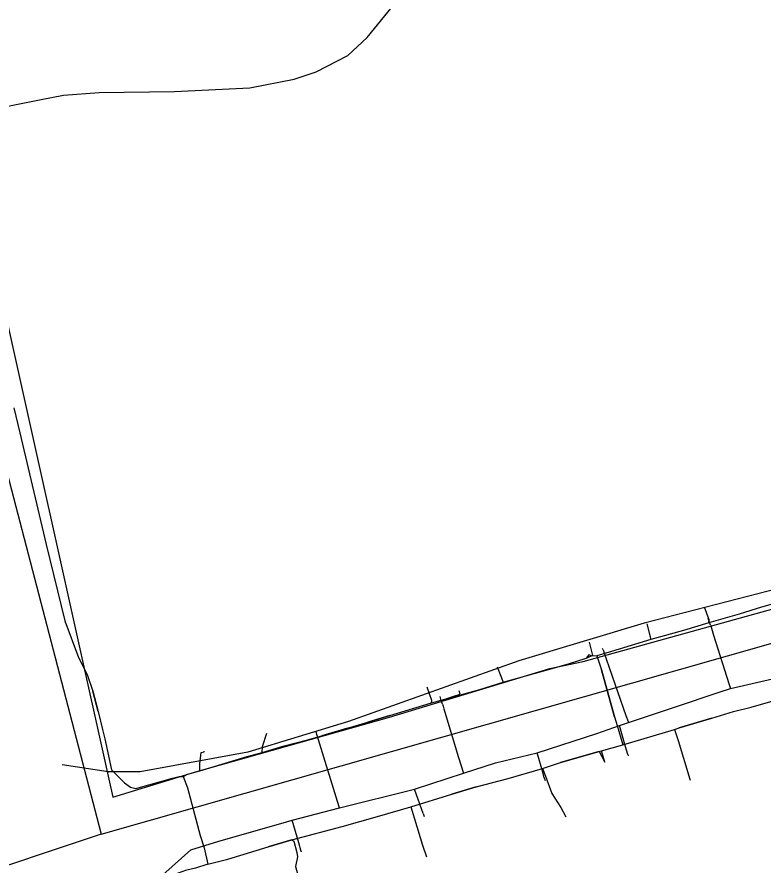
# Model space of a CAD drawing. Extents: x -662620 to -656370, y -1067090 to -1062990.
# Drawn here: x -658407.4 to -658288.5, y -1065060.9 to -1064925.6 of the extents above; entities that cross this region are included whole.
import ezdxf

# ---------------------------------------------------------------- set-up
doc = ezdxf.new("R2010")
doc.units = 0
for name, color, linetype in [('PLYNOVOD_-_STL', 7, 'Continuous'), ('SDELOVACÍ_VEDENÍ_-_PODZEMNÍ', 7, 'Continuous'), ('SILNICE_II__TŘÍDY_A_III__TŘÍDY', 7, 'Continuous'), ('VODNÍ_TOK', 7, 'Continuous'), ('VRSTEVNICE_ZÁKLADNÍ', 7, 'Continuous')]:
    doc.layers.add(name, color=color, linetype=linetype)

msp = doc.modelspace()

# ---------------------------------------------------------------- linework, layer by layer
at = {"layer": 'PLYNOVOD_-_STL'}
for points in [[(-658296.85, -1065022.65), (-658297.21, -1065021.53)], [(-658296.85, -1065022.65), (-658296.7, -1065023.12), (-658296.35, -1065024.22), (-658293.93, -1065031.91), (-658293.67, -1065032.73)], [(-658336.21, -1065046.24), (-658331.13, -1065044.6), (-658324.46, -1065042.98), (-658314.96, -1065039.89), (-658311.36, -1065038.64), (-658309.92, -1065038.17), (-658302.55, -1065035.7), (-658295.44, -1065033.32), (-658293.67, -1065032.73), (-658282.13, -1065030.06), (-658275.95, -1065028.51), (-658269.34, -1065026.79), (-658262.85, -1065024.77)], [(-658313.96, -1065026.55), (-658314.03, -1065026.36)], [(-658313.96, -1065026.55), (-658313.46, -1065028.01), (-658312.98, -1065029.38), (-658310.34, -1065037.03), (-658310.24, -1065037.32), (-658309.92, -1065038.17)], [(-658337.76, -1065033.96), (-658336.76, -1065033.62), (-658336.92, -1065033.12)], [(-658339.75, -1065034.63), (-658339.93, -1065034)], [(-658339.75, -1065034.63), (-658338.05, -1065034.05), (-658337.76, -1065033.96)], [(-658339.57, -1065035.22), (-658339.75, -1065034.63)], [(-658339.57, -1065035.22), (-658339.47, -1065035.55), (-658339.34, -1065035.96), (-658336.98, -1065043.71), (-658336.21, -1065046.24)], [(-658310.03, -1065043.25), (-658310.38, -1065042.05), (-658311.36, -1065038.64)], [(-658359.53, -1065040.2), (-658359.69, -1065039.69)], [(-658355.97, -1065051.76), (-658356.29, -1065050.72), (-658356.5, -1065050.05), (-658358.67, -1065042.98), (-658359.53, -1065040.2)], [(-658323.33, -1065046.97), (-658323.58, -1065046.08), (-658324.46, -1065042.98)], [(-658310.03, -1065043.25), (-658309.97, -1065043.47)], [(-658395.42, -1065067.87), (-658395.18, -1065067.88), (-658395.13, -1065067.88), (-658388.64, -1065065.88), (-658387.09, -1065065.09), (-658379.66, -1065058.44), (-658375.21, -1065057.07), (-658368.29, -1065055.09), (-658364.44, -1065054), (-658363.51, -1065053.73), (-658355.97, -1065051.76), (-658344.03, -1065048.77), (-658336.21, -1065046.24)], [(-658323.33, -1065046.97), (-658323.21, -1065047.41)], [(-658342.61, -1065052.68), (-658342.89, -1065051.9), (-658344.03, -1065048.77)], [(-658342.61, -1065052.68), (-658342.45, -1065053.11)], [(-658362.08, -1065058.73), (-658362.47, -1065057.36), (-658363.51, -1065053.73)], [(-658362.08, -1065058.73), (-658362.07, -1065058.76)]]:
    msp.add_lwpolyline(points, dxfattribs=at)
at = {"layer": 'SDELOVACÍ_VEDENÍ_-_PODZEMNÍ'}
for points in [[(-658412.61, -1064958.02), (-658392.08, -1065050.03), (-658379.09, -1065046.08)], [(-658412.61, -1064958.02), (-658392.08, -1065050.03), (-658379.09, -1065046.08)], [(-658407.86, -1064987.98), (-658406.92, -1064991.96)], [(-658407.86, -1064987.98), (-658406.92, -1064991.96)], [(-658407.86, -1064987.98), (-658406.92, -1064991.96)], [(-658407.86, -1064987.98), (-658406.92, -1064991.96)], [(-658406.92, -1064991.96), (-658402.74, -1065009.75), (-658399.75, -1065021.92), (-658397.59, -1065027.79), (-658396.2, -1065030.47), (-658395.31, -1065033.14), (-658394.43, -1065036.4), (-658393.74, -1065039.26), (-658393.38, -1065040.74), (-658392.29, -1065045.71), (-658390.26, -1065047.77), (-658389.28, -1065048.47), (-658388.44, -1065048.65), (-658382.58, -1065047.04)], [(-658406.92, -1064991.96), (-658402.74, -1065009.75), (-658399.75, -1065021.92), (-658397.59, -1065027.79), (-658396.2, -1065030.47), (-658395.31, -1065033.14), (-658394.43, -1065036.4), (-658393.74, -1065039.26), (-658393.38, -1065040.74), (-658392.29, -1065045.71), (-658390.26, -1065047.77), (-658389.28, -1065048.47), (-658388.44, -1065048.65), (-658382.58, -1065047.04)], [(-658406.92, -1064991.96), (-658402.74, -1065009.75), (-658399.75, -1065021.92), (-658397.59, -1065027.79), (-658396.2, -1065030.47), (-658395.31, -1065033.14), (-658394.43, -1065036.4), (-658393.74, -1065039.26), (-658393.38, -1065040.74), (-658392.29, -1065045.71), (-658390.26, -1065047.77), (-658389.28, -1065048.47), (-658388.44, -1065048.65), (-658382.58, -1065047.04)], [(-658406.92, -1064991.96), (-658402.74, -1065009.75), (-658399.75, -1065021.92), (-658397.59, -1065027.79), (-658396.2, -1065030.47), (-658395.31, -1065033.14), (-658394.43, -1065036.4), (-658393.74, -1065039.26), (-658393.38, -1065040.74), (-658392.29, -1065045.71), (-658390.26, -1065047.77), (-658389.28, -1065048.47), (-658388.44, -1065048.65), (-658382.58, -1065047.04)], [(-658271.46, -1065014.65), (-658275.54, -1065015.94), (-658280.6, -1065017.49), (-658288.69, -1065019.77), (-658292.26, -1065020.89), (-658297.12, -1065022.23)], [(-658271.46, -1065014.65), (-658275.54, -1065015.94), (-658280.6, -1065017.49), (-658288.69, -1065019.77), (-658292.26, -1065020.89), (-658297.12, -1065022.23)], [(-658271.46, -1065014.65), (-658275.54, -1065015.94), (-658280.6, -1065017.49), (-658288.69, -1065019.77), (-658292.26, -1065020.89), (-658297.12, -1065022.23)], [(-658271.46, -1065014.65), (-658275.54, -1065015.94), (-658280.6, -1065017.49), (-658288.69, -1065019.77), (-658292.26, -1065020.89), (-658297.12, -1065022.23)], [(-658379.09, -1065046.08), (-658347.99, -1065037.32), (-658322.47, -1065029.52), (-658317.14, -1065028.44), (-658274.65, -1065016.61)], [(-658379.09, -1065046.08), (-658347.99, -1065037.32), (-658322.47, -1065029.52), (-658317.14, -1065028.44), (-658274.65, -1065016.61)], [(-658297.12, -1065022.23), (-658297.06, -1065021.79), (-658297.8, -1065019.74)], [(-658297.12, -1065022.23), (-658297.06, -1065021.79), (-658297.8, -1065019.74)], [(-658288.69, -1065019.77), (-658292.26, -1065020.89)], [(-658288.69, -1065019.77), (-658292.26, -1065020.89)], [(-658307.01, -1065022.39), (-658306.36, -1065024.93)], [(-658307.01, -1065022.39), (-658306.36, -1065024.93)], [(-658297.12, -1065022.23), (-658301.14, -1065023.45), (-658306.36, -1065024.93)], [(-658297.12, -1065022.23), (-658301.14, -1065023.45), (-658306.36, -1065024.93)], [(-658297.12, -1065022.23), (-658301.14, -1065023.45), (-658306.36, -1065024.93)], [(-658297.12, -1065022.23), (-658301.14, -1065023.45), (-658306.36, -1065024.93)], [(-658316.15, -1065025.31), (-658315.62, -1065027.48)], [(-658316.15, -1065025.31), (-658315.62, -1065027.48)], [(-658306.36, -1065024.93), (-658312.63, -1065026.8)], [(-658306.36, -1065024.93), (-658312.63, -1065026.8)], [(-658306.36, -1065024.93), (-658312.63, -1065026.8)], [(-658306.36, -1065024.93), (-658312.63, -1065026.8)], [(-658312.63, -1065026.8), (-658314.94, -1065027.54)], [(-658312.63, -1065026.8), (-658314.94, -1065027.54)], [(-658312.63, -1065026.8), (-658314.94, -1065027.54)], [(-658312.63, -1065026.8), (-658314.94, -1065027.54)], [(-658329.88, -1065031.72), (-658322.67, -1065029.68), (-658319.47, -1065028.79), (-658316.68, -1065027.89)], [(-658329.88, -1065031.72), (-658322.67, -1065029.68), (-658319.47, -1065028.79), (-658316.68, -1065027.89)], [(-658329.88, -1065031.72), (-658322.67, -1065029.68), (-658319.47, -1065028.79), (-658316.68, -1065027.89)], [(-658329.88, -1065031.72), (-658322.67, -1065029.68), (-658319.47, -1065028.79), (-658316.68, -1065027.89)], [(-658322.67, -1065029.68), (-658319.47, -1065028.79), (-658316.68, -1065027.89)], [(-658322.67, -1065029.68), (-658319.47, -1065028.79), (-658316.68, -1065027.89)], [(-658315.83, -1065027.53), (-658316.24, -1065027.34), (-658316.68, -1065027.89)], [(-658315.83, -1065027.53), (-658316.24, -1065027.34), (-658316.68, -1065027.89)], [(-658316.68, -1065027.89), (-658315.83, -1065027.53)], [(-658316.68, -1065027.89), (-658315.83, -1065027.53)], [(-658316.68, -1065027.89), (-658315.83, -1065027.53)], [(-658316.68, -1065027.89), (-658315.83, -1065027.53)], [(-658315.83, -1065027.53), (-658315.62, -1065027.48)], [(-658315.83, -1065027.53), (-658315.62, -1065027.48)], [(-658315.83, -1065027.53), (-658315.62, -1065027.48)], [(-658315.83, -1065027.53), (-658315.62, -1065027.48)], [(-658315.62, -1065027.48), (-658314.94, -1065027.54)], [(-658315.62, -1065027.48), (-658314.94, -1065027.54)], [(-658315.62, -1065027.48), (-658314.94, -1065027.54)], [(-658315.62, -1065027.48), (-658314.94, -1065027.54)], [(-658314.94, -1065027.54), (-658314.2, -1065029.75), (-658312.16, -1065037.25), (-658311.72, -1065038.62), (-658310.82, -1065041.69)], [(-658314.94, -1065027.54), (-658314.2, -1065029.75), (-658312.16, -1065037.25), (-658311.72, -1065038.62), (-658310.82, -1065041.69)], [(-658330.84, -1065029.25), (-658329.88, -1065031.72)], [(-658330.84, -1065029.25), (-658329.88, -1065031.72)], [(-658312.16, -1065037.25), (-658314.2, -1065029.75)], [(-658312.16, -1065037.25), (-658314.2, -1065029.75)], [(-658302.56, -1065039.26), (-658301.85, -1065038.97), (-658296.64, -1065037.43), (-658293.19, -1065036.41), (-658290.36, -1065035.69), (-658272.37, -1065030.54)], [(-658302.56, -1065039.26), (-658301.85, -1065038.97), (-658296.64, -1065037.43), (-658293.19, -1065036.41), (-658290.36, -1065035.69), (-658272.37, -1065030.54)], [(-658341.3, -1065035), (-658333.6, -1065032.87), (-658329.88, -1065031.72)], [(-658341.3, -1065035), (-658333.6, -1065032.87), (-658329.88, -1065031.72)], [(-658341.3, -1065035), (-658333.6, -1065032.87), (-658329.88, -1065031.72)], [(-658341.3, -1065035), (-658333.6, -1065032.87), (-658329.88, -1065031.72)], [(-658394.43, -1065036.4), (-658395.31, -1065033.14)], [(-658394.43, -1065036.4), (-658395.31, -1065033.14)], [(-658341.3, -1065035), (-658341.28, -1065034.66), (-658342.02, -1065032.52)], [(-658341.3, -1065035), (-658341.28, -1065034.66), (-658342.02, -1065032.52)], [(-658368.29, -1065042.93), (-658364.79, -1065041.88), (-658361.09, -1065040.9), (-658358.77, -1065040.25), (-658354.72, -1065039.03), (-658351.48, -1065038.07), (-658347.96, -1065037.03), (-658341.3, -1065035)], [(-658368.29, -1065042.93), (-658364.79, -1065041.88), (-658361.09, -1065040.9), (-658358.77, -1065040.25), (-658354.72, -1065039.03), (-658351.48, -1065038.07), (-658347.96, -1065037.03), (-658341.3, -1065035)], [(-658368.29, -1065042.93), (-658364.79, -1065041.88), (-658361.09, -1065040.9), (-658358.77, -1065040.25), (-658354.72, -1065039.03), (-658351.48, -1065038.07), (-658347.96, -1065037.03), (-658341.3, -1065035)], [(-658368.29, -1065042.93), (-658364.79, -1065041.88), (-658361.09, -1065040.9), (-658358.77, -1065040.25), (-658354.72, -1065039.03), (-658351.48, -1065038.07), (-658347.96, -1065037.03), (-658341.3, -1065035)], [(-658347.96, -1065037.03), (-658351.48, -1065038.07)], [(-658347.96, -1065037.03), (-658351.48, -1065038.07)], [(-658296.64, -1065037.43), (-658301.85, -1065038.97)], [(-658296.64, -1065037.43), (-658301.85, -1065038.97)], [(-658354.72, -1065039.03), (-658358.77, -1065040.25)], [(-658354.72, -1065039.03), (-658358.77, -1065040.25)], [(-658368.29, -1065042.93), (-658368.23, -1065041.98), (-658367.56, -1065039.83)], [(-658368.29, -1065042.93), (-658368.23, -1065041.98), (-658367.56, -1065039.83)], [(-658310.82, -1065041.69), (-658302.56, -1065039.26)], [(-658310.82, -1065041.69), (-658302.56, -1065039.26)], [(-658302.56, -1065039.26), (-658302.01, -1065041.02), (-658300.14, -1065047.19), (-658300.1, -1065047.34)], [(-658302.56, -1065039.26), (-658302.01, -1065041.02), (-658300.14, -1065047.19), (-658300.1, -1065047.34)], [(-658314.21, -1065042.69), (-658310.82, -1065041.69)], [(-658314.21, -1065042.69), (-658310.82, -1065041.69)], [(-658378.23, -1065045.84), (-658378.24, -1065044.73), (-658378.02, -1065042.92), (-658377.52, -1065042.8), (-658377.54, -1065042.72)], [(-658378.23, -1065045.84), (-658378.24, -1065044.73), (-658378.02, -1065042.92), (-658377.52, -1065042.8), (-658377.54, -1065042.72)], [(-658378.23, -1065045.84), (-658370.67, -1065043.59), (-658368.29, -1065042.93)], [(-658378.23, -1065045.84), (-658370.67, -1065043.59), (-658368.29, -1065042.93)], [(-658378.23, -1065045.84), (-658370.67, -1065043.59), (-658368.29, -1065042.93)], [(-658378.23, -1065045.84), (-658370.67, -1065043.59), (-658368.29, -1065042.93)], [(-658323.62, -1065045.47), (-658320.74, -1065044.55), (-658314.6, -1065042.75)], [(-658323.62, -1065045.47), (-658320.74, -1065044.55), (-658314.6, -1065042.75)], [(-658314.6, -1065042.75), (-658320.74, -1065044.55)], [(-658314.6, -1065042.75), (-658320.74, -1065044.55)], [(-658314.6, -1065042.75), (-658314.21, -1065042.69)], [(-658314.6, -1065042.75), (-658313.66, -1065044.47), (-658314.21, -1065042.69)], [(-658314.6, -1065042.75), (-658314.21, -1065042.69)], [(-658314.6, -1065042.75), (-658313.66, -1065044.47), (-658314.21, -1065042.69)], [(-658380.38, -1065046.46), (-658378.23, -1065045.84)], [(-658380.38, -1065046.46), (-658378.23, -1065045.84)], [(-658380.38, -1065046.46), (-658378.23, -1065045.84)], [(-658380.38, -1065046.46), (-658378.23, -1065045.84)], [(-658344.6, -1065051.59), (-658338.06, -1065049.55), (-658334.2, -1065048.42), (-658329.09, -1065047.05), (-658323.62, -1065045.47)], [(-658344.6, -1065051.59), (-658338.06, -1065049.55), (-658334.2, -1065048.42), (-658329.09, -1065047.05), (-658323.62, -1065045.47)], [(-658323.62, -1065045.47), (-658323.16, -1065046.68), (-658322.15, -1065049.49), (-658320.69, -1065051.68), (-658319.88, -1065053.18)], [(-658323.62, -1065045.47), (-658323.16, -1065046.68), (-658322.15, -1065049.49), (-658320.69, -1065051.68), (-658319.88, -1065053.18)], [(-658382.58, -1065047.04), (-658381.54, -1065046.78), (-658380.89, -1065046.78)], [(-658382.58, -1065047.04), (-658381.54, -1065046.78), (-658380.89, -1065046.78)], [(-658382.58, -1065047.04), (-658381.54, -1065046.78), (-658380.89, -1065046.78)], [(-658382.58, -1065047.04), (-658381.54, -1065046.78), (-658380.89, -1065046.78)], [(-658380.89, -1065046.78), (-658380.38, -1065046.46)], [(-658380.89, -1065046.78), (-658380.38, -1065046.46)], [(-658380.89, -1065046.78), (-658380.38, -1065046.46)], [(-658380.89, -1065046.78), (-658380.38, -1065046.46)], [(-658380.89, -1065046.78), (-658380.2, -1065048.54), (-658378.18, -1065056.18), (-658377.56, -1065058.15), (-658376.94, -1065060.73)], [(-658380.89, -1065046.78), (-658380.2, -1065048.54), (-658378.18, -1065056.18), (-658377.56, -1065058.15), (-658376.94, -1065060.73)], [(-658380.2, -1065048.54), (-658378.18, -1065056.18)], [(-658380.2, -1065048.54), (-658378.18, -1065056.18)], [(-658334.2, -1065048.42), (-658338.06, -1065049.55)], [(-658334.2, -1065048.42), (-658338.06, -1065049.55)], [(-658363.55, -1065056.83), (-658355.55, -1065054.72), (-658349.91, -1065053.14), (-658344.6, -1065051.59)], [(-658363.55, -1065056.83), (-658355.55, -1065054.72), (-658349.91, -1065053.14), (-658344.6, -1065051.59)], [(-658344.6, -1065051.59), (-658344.03, -1065053.51), (-658342.74, -1065057.68), (-658342.11, -1065059.58)], [(-658344.6, -1065051.59), (-658344.03, -1065053.51), (-658342.74, -1065057.68), (-658342.11, -1065059.58)], [(-658376.94, -1065060.73), (-658373.75, -1065059.92), (-658367.35, -1065057.99), (-658363.55, -1065056.83)], [(-658376.94, -1065060.73), (-658373.75, -1065059.92), (-658367.35, -1065057.99), (-658363.55, -1065056.83)], [(-658363.55, -1065056.83), (-658367.35, -1065057.99)], [(-658363.55, -1065056.83), (-658367.35, -1065057.99)], [(-658363.55, -1065056.83), (-658363.25, -1065057.06), (-658362.75, -1065058.87), (-658362.68, -1065059.57), (-658362.96, -1065061.12), (-658361.74, -1065065.61), (-658359.76, -1065071.83), (-658359.15, -1065071.74)], [(-658363.55, -1065056.83), (-658363.25, -1065057.06), (-658362.75, -1065058.87), (-658362.68, -1065059.57), (-658362.96, -1065061.12), (-658361.74, -1065065.61), (-658359.76, -1065071.83), (-658359.15, -1065071.74)], [(-658376.94, -1065060.73), (-658378.94, -1065061.37), (-658380.5, -1065061.76), (-658382.29, -1065062.36), (-658388.14, -1065064.12)], [(-658376.94, -1065060.73), (-658378.94, -1065061.37), (-658380.5, -1065061.76), (-658382.29, -1065062.36), (-658388.14, -1065064.12)]]:
    msp.add_lwpolyline(points, dxfattribs=at)
at = {"layer": 'SILNICE_II__TŘÍDY_A_III__TŘÍDY'}
for points in [[(-658705.89, -1064881.94), (-658680.34, -1064893.35), (-658621.86, -1064907.69), (-658544.24, -1064924.98), (-658495.69, -1064931.23), (-658441.99, -1064936.01), (-658429.11, -1064943), (-658420.28, -1064955.14), (-658393.98, -1065055.95), (-657825.17, -1064893.89), (-657764.65, -1064859.86)], [(-658393.98, -1065055.95), (-658440.15, -1065071.38), (-658689.9, -1065268.53), (-658986.61, -1065358.97)]]:
    msp.add_lwpolyline(points, dxfattribs=at)
at = {"layer": 'VODNÍ_TOK'}
msp.add_lwpolyline([(-658413.64, -1064940.83), (-658403.5, -1064938.82), (-658399.94, -1064938.13), (-658394.27, -1064937.71), (-658382.28, -1064937.52), (-658370.27, -1064936.95), (-658363.21, -1064935.56), (-658359.7, -1064934.37), (-658354.63, -1064931.79), (-658351.55, -1064928.94), (-658340.5, -1064915.29)], dxfattribs=at)
at = {"layer": 'VRSTEVNICE_ZÁKLADNÍ'}
msp.add_lwpolyline([(-657923.76, -1065066.6), (-657949.49, -1065058.02), (-657966.64, -1065051.3), (-657998.08, -1065035.15), (-658030.96, -1065017), (-658045.25, -1065011.14), (-658062.4, -1065006.42), (-658078.12, -1065004.28), (-658123.86, -1065003.28), (-658169.6, -1064999.99), (-658172.46, -1064998.84), (-658176.75, -1064993.99), (-658180.18, -1064991.27), (-658185.47, -1064989.7), (-658193.04, -1064991.41), (-658221.63, -1065001.13), (-658253.08, -1065008.28), (-658307.39, -1065022.29), (-658327.4, -1065028.29), (-658354.56, -1065038.01), (-658370.57, -1065042.87), (-658387.72, -1065046.01), (-658392.86, -1065046.01), (-658400.15, -1065044.87)], dxfattribs=at)
msp.add_lwpolyline([(-657923.76, -1065066.6), (-657949.49, -1065058.02), (-657966.64, -1065051.3), (-657998.08, -1065035.15), (-658030.96, -1065017), (-658045.25, -1065011.14), (-658062.4, -1065006.42), (-658078.12, -1065004.28), (-658123.86, -1065003.28), (-658169.6, -1064999.99), (-658172.46, -1064998.84), (-658176.75, -1064993.99), (-658180.18, -1064991.27), (-658185.47, -1064989.7), (-658193.04, -1064991.41), (-658221.63, -1065001.13), (-658253.08, -1065008.28), (-658307.39, -1065022.29), (-658327.4, -1065028.29), (-658354.56, -1065038.01), (-658370.57, -1065042.87), (-658387.72, -1065046.01), (-658392.86, -1065046.01), (-658400.15, -1065044.87)], dxfattribs=at)

doc.saveas('drawing.dxf')
